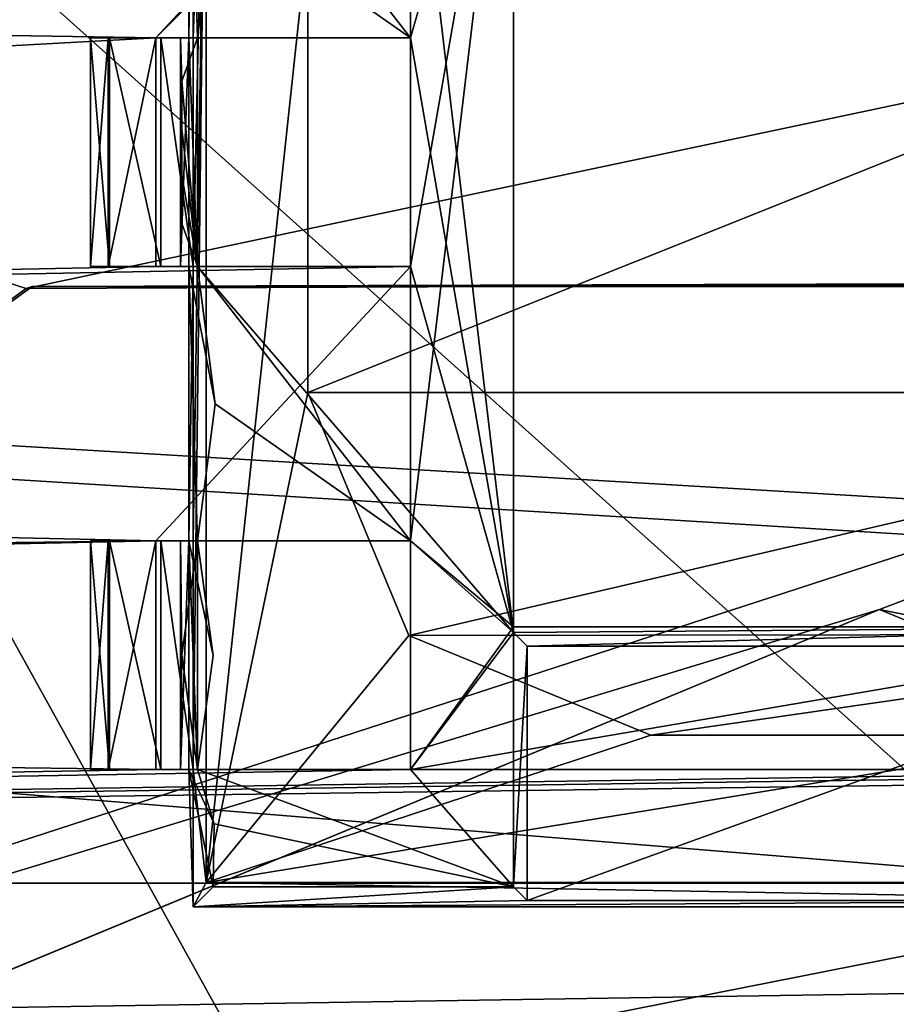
# Model space of a CAD drawing. Header units: millimetres. Extents: x -78 to 78, y -78 to 78.
# Tile 375 of 449: x -1.88 to 0.04, y 64.14 to 66.29. Entities that reach past the tile are written whole.
import ezdxf

# ---------------------------------------------------------------- set-up
doc = ezdxf.new("R2010")
doc.units = ezdxf.units.MM
doc.header["$LTSCALE"] = 41.718519
for name, color, linetype in [('10', 7, 'CONTINUOUS'), ('1745', 7, 'CONTINUOUS'), ('1769', 7, 'CONTINUOUS'), ('1889', 7, 'CONTINUOUS'), ('1890', 7, 'CONTINUOUS'), ('1891', 7, 'CONTINUOUS'), ('262', 7, 'CONTINUOUS'), ('2704', 7, 'CONTINUOUS'), ('271', 7, 'CONTINUOUS'), ('2720', 7, 'CONTINUOUS'), ('2838', 7, 'CONTINUOUS'), ('2859', 7, 'CONTINUOUS'), ('2913', 7, 'CONTINUOUS'), ('2940', 7, 'CONTINUOUS'), ('2942', 7, 'CONTINUOUS'), ('2962', 7, 'CONTINUOUS'), ('2970', 7, 'CONTINUOUS'), ('2986', 7, 'CONTINUOUS'), ('2987', 7, 'CONTINUOUS'), ('2993', 7, 'CONTINUOUS'), ('2995', 7, 'CONTINUOUS'), ('3012', 7, 'CONTINUOUS'), ('3013', 7, 'CONTINUOUS'), ('3014', 7, 'CONTINUOUS'), ('3034', 7, 'CONTINUOUS'), ('3035', 7, 'CONTINUOUS'), ('3036', 7, 'CONTINUOUS'), ('3042', 7, 'CONTINUOUS'), ('3043', 7, 'CONTINUOUS'), ('3060', 7, 'CONTINUOUS'), ('3061', 7, 'CONTINUOUS'), ('3062', 7, 'CONTINUOUS'), ('3063', 7, 'CONTINUOUS'), ('3064', 7, 'CONTINUOUS'), ('3070', 7, 'CONTINUOUS'), ('3071', 7, 'CONTINUOUS'), ('3090', 7, 'CONTINUOUS'), ('3091', 7, 'CONTINUOUS'), ('3092', 7, 'CONTINUOUS'), ('3095', 7, 'CONTINUOUS'), ('3119', 7, 'CONTINUOUS'), ('3120', 7, 'CONTINUOUS'), ('3121', 7, 'CONTINUOUS'), ('6', 7, 'CONTINUOUS')]:
    doc.layers.add(name, color=color, linetype=linetype)

msp = doc.modelspace()

# ---------------------------------------------------------------- linework, layer by layer
at = {"layer": '10', "linetype": 'CONTINUOUS'}
for points in [[(12.1176, 64.5267, -2), (-35.7207, 67.3652, -2), (12.9863, 67.3679, -2), (12.1176, 64.5267, -2)], [(-2.1202, 62.1222, -2), (-35.7207, 67.3652, -2), (0, 63, -2), (-2.1202, 62.1222, -2)], [(0, 63, -2), (-35.7207, 67.3652, -2), (12.2508, 63.4403, -2), (0, 63, -2)], [(-35.7207, 67.3652, -2), (12.1176, 64.5267, -2), (12.5431, 64.3966, -2), (-35.7207, 67.3652, -2)], [(12.2508, 63.4403, -2), (-35.7207, 67.3652, -2), (12.5431, 64.3966, -2), (12.2508, 63.4403, -2)]]:
    msp.add_3dface(points, dxfattribs=at)
at = {"layer": '1745', "linetype": 'CONTINUOUS'}
for points in [[(2.0882, 57.7341, 28.7), (-7.9703, 75.9162, 28.7), (-8.651, 57.1209, 28.7), (2.0882, 57.7341, 28.7)], [(15.8595, 74.6681, 28.7), (-7.9703, 75.9162, 28.7), (2.0882, 57.7341, 28.7), (15.8595, 74.6681, 28.7)]]:
    msp.add_3dface(points, dxfattribs=at)
at = {"layer": '1769', "linetype": 'CONTINUOUS'}
for points in [[(8.0269, 64.9432, 26.2), (-9.0657, 72.8331, 26.2), (-7.8026, 74.2075, 26.2), (8.0269, 64.9432, 26.2)], [(9.0657, 72.8331, 26.2), (8.0269, 64.9432, 26.2), (-7.8026, 74.2075, 26.2), (9.0657, 72.8331, 26.2)], [(-8.0269, 64.9432, 26.2), (-9.0657, 72.8331, 26.2), (5.3362, 59.9118, 26.2), (-8.0269, 64.9432, 26.2)], [(-9.0657, 72.8331, 26.2), (8.0269, 64.9432, 26.2), (7.1402, 62.1851, 26.2), (-9.0657, 72.8331, 26.2)], [(-9.0657, 72.8331, 26.2), (7.1402, 62.1851, 26.2), (5.3362, 59.9118, 26.2), (-9.0657, 72.8331, 26.2)], [(-8.0269, 64.9432, 26.2), (5.3362, 59.9118, 26.2), (2.8537, 58.4236, 26.2), (-8.0269, 64.9432, 26.2)], [(-8.0269, 64.9432, 26.2), (2.8537, 58.4236, 26.2), (-7.1402, 62.1851, 26.2), (-8.0269, 64.9432, 26.2)]]:
    msp.add_3dface(points, dxfattribs=at)
at = {"layer": '1889', "linetype": 'CONTINUOUS'}
for points in [[(0, 65, 10), (-3.5379, 63.5331, 10), (1.9274, 64.6127, 10), (0, 65, 10)], [(-3.5379, 63.5331, 10), (3.5596, 63.5113, 10), (1.9274, 64.6127, 10), (-3.5379, 63.5331, 10)]]:
    msp.add_3dface(points, dxfattribs=at)
at = {"layer": '1890', "linetype": 'CONTINUOUS'}
for points in [[(0, 65, 10), (-3.5365, 63.5339), (-3.5379, 63.5331, 10), (0, 65, 10)], [(0, 65), (-3.5365, 63.5339), (0, 65, 10), (0, 65)]]:
    msp.add_3dface(points, dxfattribs=at)
at = {"layer": '1891', "linetype": 'CONTINUOUS'}
for points in [[(3.5365, 63.5339), (0, 65), (1.9274, 64.6127, 10), (3.5365, 63.5339)], [(0, 65), (0, 65, 10), (1.9274, 64.6127, 10), (0, 65)]]:
    msp.add_3dface(points, dxfattribs=at)
at = {"layer": '262', "linetype": 'CONTINUOUS'}
for points in [[(9, 68, 2), (-9, 68, 2), (-1.8654, 65.7022, 2), (9, 68, 2)], [(-1.8654, 65.7022, 2), (-9, 68, 2), (-4.8502, 63.531, 2), (-1.8654, 65.7022, 2)], [(1.8192, 65.7172, 2), (9, 68, 2), (-1.8654, 65.7022, 2), (1.8192, 65.7172, 2)]]:
    msp.add_3dface(points, dxfattribs=at)
at = {"layer": '2704', "linetype": 'CONTINUOUS'}
for points in [[(-0.8, 67.0377, 21.67), (-1.025, 66.85, 21.67), (-1.5819, 66.25, 21.67), (-0.8, 67.0377, 21.67)], [(-1.025, 66.25, 21.67), (-0.8, 67.0377, 21.67), (-1.5819, 66.25, 21.67), (-1.025, 66.25, 21.67)], [(-0.8, 64.9622, 21.67), (-0.8, 67.0377, 21.67), (-1.025, 65.15, 21.67), (-0.8, 64.9622, 21.67)], [(-1.025, 65.15, 21.67), (-0.8, 67.0377, 21.67), (-1.025, 65.75, 21.67), (-1.025, 65.15, 21.67)], [(-1.025, 65.75, 21.67), (-0.8, 67.0377, 21.67), (-1.025, 66.25, 21.67), (-1.025, 65.75, 21.67)], [(-1.025, 66.85, 21.67), (-21.6345, 66.5724, 21.67), (-1.5819, 66.25, 21.67), (-1.025, 66.85, 21.67)], [(-1.5819, 66.25, 21.67), (-21.6345, 66.5724, 21.67), (-15.9035, 65.4645, 21.67), (-1.5819, 66.25, 21.67)], [(-1.5819, 65.75, 21.67), (-1.5819, 66.25, 21.67), (-15.9035, 65.4645, 21.67), (-1.5819, 65.75, 21.67)], [(-1.5819, 65.15, 21.67), (-1.025, 65.75, 21.67), (-15.9035, 65.4645, 21.67), (-1.5819, 65.15, 21.67)], [(-1.025, 65.75, 21.67), (-1.5819, 65.75, 21.67), (-15.9035, 65.4645, 21.67), (-1.025, 65.75, 21.67)], [(-1.5819, 65.15, 21.67), (-1.025, 65.15, 21.67), (-1.025, 65.75, 21.67), (-1.5819, 65.15, 21.67)], [(-1.5819, 65.15, 21.67), (-15.9035, 65.4645, 21.67), (-15.7741, 64.9815, 21.67), (-1.5819, 65.15, 21.67)], [(-1.5819, 64.65, 21.67), (-1.5819, 65.15, 21.67), (-16.312, 64.8374, 21.67), (-1.5819, 64.65, 21.67)], [(-16.312, 64.8374, 21.67), (-1.5819, 65.15, 21.67), (-15.7741, 64.9815, 21.67), (-16.312, 64.8374, 21.67)], [(-1.025, 64.65, 21.67), (-0.8, 64.9622, 21.67), (-1.025, 65.15, 21.67), (-1.025, 64.65, 21.67)], [(0.8, 64.9622, 21.67), (-0.8, 64.9622, 21.67), (-1.025, 64.65, 21.67), (0.8, 64.9622, 21.67)], [(1.025, 64.65, 21.67), (0.8, 64.9622, 21.67), (-1.025, 64.65, 21.67), (1.025, 64.65, 21.67)], [(-15.6188, 64.402, 21.67), (-1.5819, 64.65, 21.67), (-16.312, 64.8374, 21.67), (-15.6188, 64.402, 21.67)], [(16.312, 64.8374, 21.67), (1.5819, 64.65, 21.67), (-15.6188, 64.402, 21.67), (16.312, 64.8374, 21.67)], [(15.6188, 64.4019, 21.67), (16.312, 64.8374, 21.67), (-15.6188, 64.402, 21.67), (15.6188, 64.4019, 21.67)], [(1.5819, 64.65, 21.67), (1.025, 64.65, 21.67), (-15.6188, 64.402, 21.67), (1.5819, 64.65, 21.67)], [(1.025, 64.65, 21.67), (-1.025, 64.65, 21.67), (-15.6188, 64.402, 21.67), (1.025, 64.65, 21.67)], [(-1.025, 64.65, 21.67), (-1.5819, 64.65, 21.67), (-15.6188, 64.402, 21.67), (-1.025, 64.65, 21.67)], [(-15.4894, 63.919, 21.67), (15.6188, 64.4019, 21.67), (-15.6188, 64.402, 21.67), (-15.4894, 63.919, 21.67)], [(15.4894, 63.919, 21.67), (15.6188, 64.4019, 21.67), (-15.4894, 63.919, 21.67), (15.4894, 63.919, 21.67)]]:
    msp.add_3dface(points, dxfattribs=at)
at = {"layer": '271', "linetype": 'CONTINUOUS'}
for points in [[(-1.8524, 65.7066), (1.8192, 65.7172, 2), (-1.8654, 65.7022, 2), (-1.8524, 65.7066)], [(-1.8524, 65.7066), (1.8524, 65.7066), (1.8192, 65.7172, 2), (-1.8524, 65.7066)], [(-4.8541, 63.5257), (-1.8524, 65.7066), (-4.8502, 63.531, 2), (-4.8541, 63.5257)], [(-1.8524, 65.7066), (-1.8654, 65.7022, 2), (-4.8502, 63.531, 2), (-1.8524, 65.7066)]]:
    msp.add_3dface(points, dxfattribs=at)
at = {"layer": '2720', "linetype": 'CONTINUOUS'}
for points in [[(-21.6495, 66.5675, 20.074), (21.6343, 66.5724, 20.074), (10.8681, 61.5473, 20.074), (-21.6495, 66.5675, 20.074)], [(-10.8403, 61.5523, 20.074), (-21.6495, 66.5675, 20.074), (10.8681, 61.5473, 20.074), (-10.8403, 61.5523, 20.074)]]:
    msp.add_3dface(points, dxfattribs=at)
at = {"layer": '2838', "linetype": 'CONTINUOUS'}
for points in [[(-0.8, 64.9622, 21.67), (0.8, 64.9622, 21.67), (-0.8, 64.95, 21.845), (-0.8, 64.9622, 21.67)], [(-0.8, 64.95, 21.845), (0.8, 64.9622, 21.67), (-0.7703, 64.9202, 22.27), (-0.8, 64.95, 21.845)], [(-0.7703, 64.9202, 22.27), (0.8, 64.9622, 21.67), (0.7703, 64.9202, 22.27), (-0.7703, 64.9202, 22.27)]]:
    msp.add_3dface(points, dxfattribs=at)
at = {"layer": '2859', "linetype": 'CONTINUOUS'}
for points in [[(-0.8, 67.0377, 21.67), (-0.8, 64.9622, 21.67), (-0.8, 67.05, 21.845), (-0.8, 67.0377, 21.67)], [(-0.8, 64.9622, 21.67), (-0.8, 64.95, 21.845), (-0.8, 67.05, 21.845), (-0.8, 64.9622, 21.67)]]:
    msp.add_3dface(points, dxfattribs=at)
at = {"layer": '2913', "linetype": 'CONTINUOUS'}
for points in [[(-0.8, 64.95, 21.845), (-0.7703, 64.9202, 22.27), (-0.8, 64.3937, 21.845), (-0.8, 64.95, 21.845)], [(-0.8, 64.3937, 21.845), (-0.7703, 64.9202, 22.27), (-0.7703, 64.3639, 22.27), (-0.8, 64.3937, 21.845)]]:
    msp.add_3dface(points, dxfattribs=at)
at = {"layer": '2940', "linetype": 'CONTINUOUS'}
for points in [[(-0.8, 67.05, 21.845), (-0.8, 64.95, 21.845), (-1.025, 66.85, 21.845), (-0.8, 67.05, 21.845)], [(-1.4909, 66.85, 21.8612), (-1.025, 66.85, 21.845), (-1.025, 66.25, 21.845), (-1.4909, 66.85, 21.8612)], [(-1.452, 66.55, 21.845), (-1.4909, 66.85, 21.8612), (-1.025, 66.25, 21.845), (-1.452, 66.55, 21.845)], [(-1.025, 66.85, 21.845), (-0.8, 64.95, 21.845), (-1.025, 66.25, 21.845), (-1.025, 66.85, 21.845)], [(-1.4907, 66.25, 21.845), (-1.452, 66.55, 21.845), (-1.025, 66.25, 21.845), (-1.4907, 66.25, 21.845)], [(-1.025, 66.25, 21.845), (-0.8, 64.95, 21.845), (-1.025, 65.75, 21.845), (-1.025, 66.25, 21.845)], [(-0.8, 64.95, 21.845), (-1.025, 65.15, 21.845), (-1.4909, 65.75, 21.845), (-0.8, 64.95, 21.845)], [(-1.025, 65.75, 21.845), (-0.8, 64.95, 21.845), (-1.4909, 65.75, 21.845), (-1.025, 65.75, 21.845)], [(-1.4909, 65.75, 21.845), (-1.025, 65.15, 21.845), (-1.452, 65.45, 21.845), (-1.4909, 65.75, 21.845)], [(-1.452, 65.45, 21.845), (-1.025, 65.15, 21.845), (-1.4907, 65.15, 21.845), (-1.452, 65.45, 21.845)], [(-1.025, 65.15, 21.845), (-0.8, 64.95, 21.845), (-1.025, 64.65, 21.845), (-1.025, 65.15, 21.845)], [(-1.025, 64.65, 21.845), (-0.8, 64.95, 21.845), (-0.8, 64.3937, 21.845), (-1.025, 64.65, 21.845)], [(-1.4909, 64.65, 21.845), (-1.025, 64.65, 21.845), (-0.8, 64.3937, 21.845), (-1.4909, 64.65, 21.845)], [(-1.4541, 64.5311, 21.845), (-1.4909, 64.65, 21.845), (-0.8, 64.3937, 21.845), (-1.4541, 64.5311, 21.845)], [(-1.4563, 64.3937, 21.845), (-1.4541, 64.5311, 21.845), (-0.8, 64.3937, 21.845), (-1.4563, 64.3937, 21.845)]]:
    msp.add_3dface(points, dxfattribs=at)
at = {"layer": '2942', "linetype": 'CONTINUOUS'}
for points in [[(-0.7703, 64.9202, 22.27), (0.7703, 64.9202, 22.27), (-0.7703, 64.3639, 22.27), (-0.7703, 64.9202, 22.27)], [(0.7703, 64.9202, 22.27), (0.7703, 64.3639, 22.27), (-0.7703, 64.3639, 22.27), (0.7703, 64.9202, 22.27)]]:
    msp.add_3dface(points, dxfattribs=at)
at = {"layer": '2962', "linetype": 'CONTINUOUS'}
for points in [[(-1.4909, 64.65, 21.845), (-1.725, 64.65, 21.896), (-1.6862, 64.65, 21.7623), (-1.4909, 64.65, 21.845)], [(-1.725, 64.65, 21.896), (-1.4909, 64.65, 21.845), (-1.5281, 64.65, 22.1542), (-1.725, 64.65, 21.896)], [(-1.725, 64.65, 22.421), (-1.725, 64.65, 21.896), (-1.5281, 64.65, 22.1542), (-1.725, 64.65, 22.421)], [(-1.6828, 64.65, 22.5598), (-1.725, 64.65, 22.421), (-1.5099, 64.65, 22.4493), (-1.6828, 64.65, 22.5598)], [(-1.5099, 64.65, 22.4493), (-1.725, 64.65, 22.421), (-1.5281, 64.65, 22.1542), (-1.5099, 64.65, 22.4493)], [(-1.5819, 64.65, 21.67), (-1.025, 64.65, 21.845), (-1.6862, 64.65, 21.7623), (-1.5819, 64.65, 21.67)], [(-1.025, 64.65, 21.845), (-1.4909, 64.65, 21.845), (-1.6862, 64.65, 21.7623), (-1.025, 64.65, 21.845)], [(-1.5707, 64.65, 22.652), (-1.6828, 64.65, 22.5598), (-1.5, 64.65, 22.6698), (-1.5707, 64.65, 22.652)], [(-1.5, 64.65, 22.6698), (-1.6828, 64.65, 22.5598), (-1.5099, 64.65, 22.4493), (-1.5, 64.65, 22.6698)], [(-1.5819, 64.65, 21.67), (-1.025, 64.65, 21.67), (-1.025, 64.65, 21.845), (-1.5819, 64.65, 21.67)]]:
    msp.add_3dface(points, dxfattribs=at)
at = {"layer": '2970', "linetype": 'CONTINUOUS'}
for points in [[(-1.025, 64.65, 21.67), (-1.025, 65.15, 21.67), (-1.025, 64.65, 21.845), (-1.025, 64.65, 21.67)], [(-1.025, 65.15, 21.67), (-1.025, 65.15, 21.845), (-1.025, 64.65, 21.845), (-1.025, 65.15, 21.67)]]:
    msp.add_3dface(points, dxfattribs=at)
at = {"layer": '2986', "linetype": 'CONTINUOUS'}
for points in [[(-1.725, 66.25, 21.896), (-1.6861, 66.25, 21.7623), (-1.725, 65.75, 21.896), (-1.725, 66.25, 21.896)], [(-1.725, 65.75, 21.896), (-1.6861, 66.25, 21.7623), (-1.6862, 65.75, 21.7623), (-1.725, 65.75, 21.896)], [(-1.5819, 66.25, 21.67), (-1.5819, 65.75, 21.67), (-1.6862, 65.75, 21.7623), (-1.5819, 66.25, 21.67)], [(-1.6861, 66.25, 21.7623), (-1.5819, 66.25, 21.67), (-1.6862, 65.75, 21.7623), (-1.6861, 66.25, 21.7623)]]:
    msp.add_3dface(points, dxfattribs=at)
at = {"layer": '2987', "linetype": 'CONTINUOUS'}
for points in [[(-1.725, 65.15, 21.896), (-1.6861, 65.15, 21.7623), (-1.725, 64.65, 21.896), (-1.725, 65.15, 21.896)], [(-1.725, 64.65, 21.896), (-1.6861, 65.15, 21.7623), (-1.6862, 64.65, 21.7623), (-1.725, 64.65, 21.896)], [(-1.5819, 65.15, 21.67), (-1.5819, 64.65, 21.67), (-1.6862, 64.65, 21.7623), (-1.5819, 65.15, 21.67)], [(-1.6861, 65.15, 21.7623), (-1.5819, 65.15, 21.67), (-1.6862, 64.65, 21.7623), (-1.6861, 65.15, 21.7623)]]:
    msp.add_3dface(points, dxfattribs=at)
at = {"layer": '2993', "linetype": 'CONTINUOUS'}
for points in [[(-1.5, 64.35, 22.67), (-1.5, 64.35, 22.47), (1.5, 64.35, 22.47), (-1.5, 64.35, 22.67)], [(1.5, 64.35, 22.67), (-1.5, 64.35, 22.67), (1.5, 64.35, 22.47), (1.5, 64.35, 22.67)]]:
    msp.add_3dface(points, dxfattribs=at)
at = {"layer": '2995', "linetype": 'CONTINUOUS'}
for points in [[(-1.4563, 64.3937, 21.845), (-0.8, 64.3937, 21.845), (-1.5, 64.35, 22.47), (-1.4563, 64.3937, 21.845)], [(-1.5, 64.35, 22.47), (-0.8, 64.3937, 21.845), (-0.7703, 64.3639, 22.27), (-1.5, 64.35, 22.47)], [(1.5, 64.35, 22.47), (-1.5, 64.35, 22.47), (0.7703, 64.3639, 22.27), (1.5, 64.35, 22.47)], [(0.7703, 64.3639, 22.27), (-1.5, 64.35, 22.47), (-0.7703, 64.3639, 22.27), (0.7703, 64.3639, 22.27)]]:
    msp.add_3dface(points, dxfattribs=at)
at = {"layer": '3012', "linetype": 'CONTINUOUS'}
for points in [[(-1.5281, 66.25, 22.1568), (-1.4907, 66.25, 21.845), (-1.725, 66.25, 21.896), (-1.5281, 66.25, 22.1568)], [(-1.725, 66.25, 21.896), (-1.4907, 66.25, 21.845), (-1.6861, 66.25, 21.7623), (-1.725, 66.25, 21.896)], [(-1.5099, 66.25, 22.4513), (-1.5281, 66.25, 22.1568), (-1.725, 66.25, 22.421), (-1.5099, 66.25, 22.4513)], [(-1.6828, 66.25, 22.5598), (-1.5099, 66.25, 22.4513), (-1.725, 66.25, 22.421), (-1.6828, 66.25, 22.5598)], [(-1.725, 66.25, 22.421), (-1.5281, 66.25, 22.1568), (-1.725, 66.25, 21.896), (-1.725, 66.25, 22.421)], [(-1.025, 66.25, 21.67), (-1.5819, 66.25, 21.67), (-1.6861, 66.25, 21.7623), (-1.025, 66.25, 21.67)], [(-1.025, 66.25, 21.845), (-1.025, 66.25, 21.67), (-1.6861, 66.25, 21.7623), (-1.025, 66.25, 21.845)], [(-1.4907, 66.25, 21.845), (-1.025, 66.25, 21.845), (-1.6861, 66.25, 21.7623), (-1.4907, 66.25, 21.845)], [(-1.5707, 66.25, 22.652), (-1.5099, 66.25, 22.4513), (-1.6828, 66.25, 22.5598), (-1.5707, 66.25, 22.652)], [(-1.5, 66.25, 22.6698), (-1.5099, 66.25, 22.4513), (-1.5707, 66.25, 22.652), (-1.5, 66.25, 22.6698)]]:
    msp.add_3dface(points, dxfattribs=at)
at = {"layer": '3013', "linetype": 'CONTINUOUS'}
for points in [[(-1.4909, 65.75, 21.845), (-1.725, 65.75, 21.896), (-1.6862, 65.75, 21.7623), (-1.4909, 65.75, 21.845)], [(-1.725, 65.75, 21.896), (-1.4909, 65.75, 21.845), (-1.5281, 65.75, 22.1552), (-1.725, 65.75, 21.896)], [(-1.725, 65.75, 22.421), (-1.725, 65.75, 21.896), (-1.5281, 65.75, 22.1552), (-1.725, 65.75, 22.421)], [(-1.6828, 65.75, 22.5598), (-1.725, 65.75, 22.421), (-1.5099, 65.75, 22.4513), (-1.6828, 65.75, 22.5598)], [(-1.5099, 65.75, 22.4513), (-1.725, 65.75, 22.421), (-1.5281, 65.75, 22.1552), (-1.5099, 65.75, 22.4513)], [(-1.5819, 65.75, 21.67), (-1.025, 65.75, 21.845), (-1.6862, 65.75, 21.7623), (-1.5819, 65.75, 21.67)], [(-1.025, 65.75, 21.845), (-1.4909, 65.75, 21.845), (-1.6862, 65.75, 21.7623), (-1.025, 65.75, 21.845)], [(-1.5, 65.75, 22.6698), (-1.5707, 65.75, 22.652), (-1.6828, 65.75, 22.5598), (-1.5, 65.75, 22.6698)], [(-1.5, 65.75, 22.6698), (-1.6828, 65.75, 22.5598), (-1.5099, 65.75, 22.4513), (-1.5, 65.75, 22.6698)], [(-1.5819, 65.75, 21.67), (-1.025, 65.75, 21.67), (-1.025, 65.75, 21.845), (-1.5819, 65.75, 21.67)]]:
    msp.add_3dface(points, dxfattribs=at)
at = {"layer": '3014', "linetype": 'CONTINUOUS'}
for points in [[(-1.5281, 65.15, 22.1557), (-1.4907, 65.15, 21.845), (-1.725, 65.15, 21.896), (-1.5281, 65.15, 22.1557)], [(-1.725, 65.15, 21.896), (-1.4907, 65.15, 21.845), (-1.6861, 65.15, 21.7623), (-1.725, 65.15, 21.896)], [(-1.5099, 65.15, 22.4493), (-1.5281, 65.15, 22.1557), (-1.725, 65.15, 22.421), (-1.5099, 65.15, 22.4493)], [(-1.725, 65.15, 22.421), (-1.5281, 65.15, 22.1557), (-1.725, 65.15, 21.896), (-1.725, 65.15, 22.421)], [(-1.6828, 65.15, 22.5598), (-1.5099, 65.15, 22.4493), (-1.725, 65.15, 22.421), (-1.6828, 65.15, 22.5598)], [(-1.025, 65.15, 21.67), (-1.5819, 65.15, 21.67), (-1.6861, 65.15, 21.7623), (-1.025, 65.15, 21.67)], [(-1.025, 65.15, 21.845), (-1.025, 65.15, 21.67), (-1.6861, 65.15, 21.7623), (-1.025, 65.15, 21.845)], [(-1.4907, 65.15, 21.845), (-1.025, 65.15, 21.845), (-1.6861, 65.15, 21.7623), (-1.4907, 65.15, 21.845)], [(-1.5707, 65.15, 22.652), (-1.5099, 65.15, 22.4493), (-1.6828, 65.15, 22.5598), (-1.5707, 65.15, 22.652)], [(-1.5, 65.15, 22.6698), (-1.5099, 65.15, 22.4493), (-1.5707, 65.15, 22.652), (-1.5, 65.15, 22.6698)]]:
    msp.add_3dface(points, dxfattribs=at)
at = {"layer": '3034', "linetype": 'CONTINUOUS'}
for points in [[(-1.025, 65.75, 21.67), (-1.025, 66.25, 21.67), (-1.025, 65.75, 21.845), (-1.025, 65.75, 21.67)], [(-1.025, 66.25, 21.67), (-1.025, 66.25, 21.845), (-1.025, 65.75, 21.845), (-1.025, 66.25, 21.67)]]:
    msp.add_3dface(points, dxfattribs=at)
at = {"layer": '3035', "linetype": 'CONTINUOUS'}
for points in [[(-1.4907, 65.15, 21.845), (-1.5281, 65.15, 22.1557), (-1.525, 64.9, 21.9003), (-1.4907, 65.15, 21.845)], [(-1.5281, 65.15, 22.1557), (-1.5099, 65.15, 22.4493), (-1.5281, 64.65, 22.1542), (-1.5281, 65.15, 22.1557)], [(-1.525, 64.9, 21.9003), (-1.5281, 65.15, 22.1557), (-1.5281, 64.65, 22.1542), (-1.525, 64.9, 21.9003)], [(-1.5099, 65.15, 22.4493), (-1.5099, 64.65, 22.4493), (-1.5281, 64.65, 22.1542), (-1.5099, 65.15, 22.4493)], [(-1.4909, 64.65, 21.845), (-1.525, 64.9, 21.9003), (-1.5281, 64.65, 22.1542), (-1.4909, 64.65, 21.845)]]:
    msp.add_3dface(points, dxfattribs=at)
at = {"layer": '3036', "linetype": 'CONTINUOUS'}
for points in [[(-1.725, 65.15, 22.421), (-1.725, 65.15, 21.896), (-1.725, 64.65, 22.421), (-1.725, 65.15, 22.421)], [(-1.725, 65.15, 21.896), (-1.725, 64.65, 21.896), (-1.725, 64.65, 22.421), (-1.725, 65.15, 21.896)]]:
    msp.add_3dface(points, dxfattribs=at)
at = {"layer": '3042', "linetype": 'CONTINUOUS'}
for points in [[(-1.4721, 64.4029, 23.47), (-1.5, 64.35, 22.67), (1.5, 64.35, 22.67), (-1.4721, 64.4029, 23.47)], [(1.4721, 64.4029, 23.47), (-1.4721, 64.4029, 23.47), (1.5, 64.35, 22.67), (1.4721, 64.4029, 23.47)]]:
    msp.add_3dface(points, dxfattribs=at)
at = {"layer": '3043', "linetype": 'CONTINUOUS'}
for points in [[(-1.452, 66.55, 21.845), (-1.4907, 66.25, 21.845), (-1.5099, 66.85, 22.4493), (-1.452, 66.55, 21.845)], [(-1.5099, 66.85, 22.4493), (-1.4907, 66.25, 21.845), (-1.5099, 66.25, 22.4513), (-1.5099, 66.85, 22.4493)], [(-1.4907, 66.25, 21.845), (-1.4909, 65.75, 21.845), (-1.5099, 66.25, 22.4513), (-1.4907, 66.25, 21.845)], [(-1.5099, 66.25, 22.4513), (-1.4909, 65.75, 21.845), (-1.5099, 65.75, 22.4513), (-1.5099, 66.25, 22.4513)], [(-1.4909, 65.75, 21.845), (-1.452, 65.45, 21.845), (-1.5099, 65.75, 22.4513), (-1.4909, 65.75, 21.845)], [(-1.452, 65.45, 21.845), (-1.4907, 65.15, 21.845), (-1.5099, 65.75, 22.4513), (-1.452, 65.45, 21.845)], [(-1.4907, 65.15, 21.845), (-1.5099, 65.15, 22.4493), (-1.5099, 65.75, 22.4513), (-1.4907, 65.15, 21.845)], [(-1.4909, 64.65, 21.845), (-1.5099, 65.15, 22.4493), (-1.4566, 64.8997, 21.8495), (-1.4909, 64.65, 21.845)], [(-1.5099, 65.15, 22.4493), (-1.4909, 64.65, 21.845), (-1.5099, 64.65, 22.4493), (-1.5099, 65.15, 22.4493)], [(-1.5099, 65.15, 22.4493), (-1.4907, 65.15, 21.845), (-1.4566, 64.8997, 21.8495), (-1.5099, 65.15, 22.4493)], [(-1.4909, 64.65, 21.845), (-1.4541, 64.5311, 21.845), (-1.5099, 64.65, 22.4493), (-1.4909, 64.65, 21.845)], [(-1.4541, 64.5311, 21.845), (-1.4563, 64.3937, 21.845), (-1.5099, 64.65, 22.4493), (-1.4541, 64.5311, 21.845)], [(-1.5099, 64.65, 22.4493), (-1.4563, 64.3937, 21.845), (-1.5, 64.35, 22.47), (-1.5099, 64.65, 22.4493)]]:
    msp.add_3dface(points, dxfattribs=at)
at = {"layer": '3060', "linetype": 'CONTINUOUS'}
for points in [[(-1.5, 66.25, 22.6698), (-1.5, 66.85, 22.6698), (-1.5099, 66.25, 22.4513), (-1.5, 66.25, 22.6698)], [(-1.5, 66.85, 22.6698), (-1.5099, 66.85, 22.4493), (-1.5099, 66.25, 22.4513), (-1.5, 66.85, 22.6698)]]:
    msp.add_3dface(points, dxfattribs=at)
at = {"layer": '3061', "linetype": 'CONTINUOUS'}
for points in [[(-1.725, 66.25, 22.421), (-1.725, 66.25, 21.896), (-1.725, 65.75, 22.421), (-1.725, 66.25, 22.421)], [(-1.725, 66.25, 21.896), (-1.725, 65.75, 21.896), (-1.725, 65.75, 22.421), (-1.725, 66.25, 21.896)]]:
    msp.add_3dface(points, dxfattribs=at)
at = {"layer": '3062', "linetype": 'CONTINUOUS'}
for points in [[(-1.4909, 64.65, 21.845), (-1.4907, 65.15, 21.845), (-1.525, 64.9, 21.9003), (-1.4909, 64.65, 21.845)], [(-1.4907, 65.15, 21.845), (-1.4909, 64.65, 21.845), (-1.4566, 64.8997, 21.8495), (-1.4907, 65.15, 21.845)]]:
    msp.add_3dface(points, dxfattribs=at)
at = {"layer": '3063', "linetype": 'CONTINUOUS'}
for points in [[(-1.6828, 65.15, 22.5598), (-1.725, 65.15, 22.421), (-1.6828, 64.65, 22.5598), (-1.6828, 65.15, 22.5598)], [(-1.725, 65.15, 22.421), (-1.725, 64.65, 22.421), (-1.6828, 64.65, 22.5598), (-1.725, 65.15, 22.421)], [(-1.5707, 65.15, 22.652), (-1.6828, 65.15, 22.5598), (-1.5707, 64.65, 22.652), (-1.5707, 65.15, 22.652)], [(-1.5707, 64.65, 22.652), (-1.6828, 65.15, 22.5598), (-1.6828, 64.65, 22.5598), (-1.5707, 64.65, 22.652)]]:
    msp.add_3dface(points, dxfattribs=at)
at = {"layer": '3064', "linetype": 'CONTINUOUS'}
for points in [[(-1.5099, 65.15, 22.4493), (-1.5, 65.15, 22.6698), (-1.5, 65.75, 22.6698), (-1.5099, 65.15, 22.4493)], [(-1.5099, 65.15, 22.4493), (-1.5, 65.75, 22.6698), (-1.5099, 65.75, 22.4513), (-1.5099, 65.15, 22.4493)]]:
    msp.add_3dface(points, dxfattribs=at)
at = {"layer": '3070', "linetype": 'CONTINUOUS'}
for points in [[(-1.5, 64.65, 22.6698), (-1.5099, 64.65, 22.4493), (-1.5, 64.35, 22.47), (-1.5, 64.65, 22.6698)], [(-1.5, 64.35, 22.67), (-1.5, 64.65, 22.6698), (-1.5, 64.35, 22.47), (-1.5, 64.35, 22.67)]]:
    msp.add_3dface(points, dxfattribs=at)
at = {"layer": '3071', "linetype": 'CONTINUOUS'}
for points in [[(-1.4909, 65.75, 21.845), (-1.4907, 66.25, 21.845), (-1.525, 66.1558, 21.8993), (-1.4909, 65.75, 21.845)], [(-1.525, 66.0504, 21.896), (-1.4909, 65.75, 21.845), (-1.525, 66.1558, 21.8993), (-1.525, 66.0504, 21.896)], [(-1.525, 65.95, 21.896), (-1.4909, 65.75, 21.845), (-1.525, 66.0504, 21.896), (-1.525, 65.95, 21.896)], [(-1.525, 65.8445, 21.8993), (-1.4909, 65.75, 21.845), (-1.525, 65.95, 21.896), (-1.525, 65.8445, 21.8993)]]:
    msp.add_3dface(points, dxfattribs=at)
at = {"layer": '3090', "linetype": 'CONTINUOUS'}
for points in [[(-1.5, 65.15, 22.6698), (-1.5, 64.65, 22.6698), (-1.4721, 67.0282, 23.47), (-1.5, 65.15, 22.6698)], [(-1.5, 65.15, 22.6698), (-1.4721, 67.0282, 23.47), (-1.5, 65.75, 22.6698), (-1.5, 65.15, 22.6698)], [(-1.4721, 67.0282, 23.47), (-1.5, 64.65, 22.6698), (-1.4721, 64.4029, 23.47), (-1.4721, 67.0282, 23.47)], [(-1.5, 65.75, 22.6698), (-1.4721, 67.0282, 23.47), (-1.5, 66.25, 22.6698), (-1.5, 65.75, 22.6698)], [(-1.5, 66.25, 22.6698), (-1.4721, 67.0282, 23.47), (-1.5, 66.85, 22.6698), (-1.5, 66.25, 22.6698)], [(-1.4721, 64.4029, 23.47), (-1.5, 64.65, 22.6698), (-1.5, 64.35, 22.67), (-1.4721, 64.4029, 23.47)]]:
    msp.add_3dface(points, dxfattribs=at)
at = {"layer": '3091', "linetype": 'CONTINUOUS'}
for points in [[(-1.5, 65.15, 22.6698), (-1.5707, 65.15, 22.652), (-1.5, 64.65, 22.6698), (-1.5, 65.15, 22.6698)], [(-1.5707, 65.15, 22.652), (-1.5707, 64.65, 22.652), (-1.5, 64.65, 22.6698), (-1.5707, 65.15, 22.652)]]:
    msp.add_3dface(points, dxfattribs=at)
at = {"layer": '3092', "linetype": 'CONTINUOUS'}
for points in [[(-1.5, 66.25, 22.6698), (-1.5707, 66.25, 22.652), (-1.5, 65.75, 22.6698), (-1.5, 66.25, 22.6698)], [(-1.5707, 66.25, 22.652), (-1.5707, 65.75, 22.652), (-1.5, 65.75, 22.6698), (-1.5707, 66.25, 22.652)]]:
    msp.add_3dface(points, dxfattribs=at)
at = {"layer": '3095', "linetype": 'CONTINUOUS'}
for points in [[(-1.4907, 66.25, 21.845), (-1.5281, 66.25, 22.1568), (-1.525, 66.1558, 21.8993), (-1.4907, 66.25, 21.845)], [(-1.5281, 66.25, 22.1568), (-1.5099, 66.25, 22.4513), (-1.5281, 65.75, 22.1552), (-1.5281, 66.25, 22.1568)], [(-1.5099, 66.25, 22.4513), (-1.5099, 65.75, 22.4513), (-1.5281, 65.75, 22.1552), (-1.5099, 66.25, 22.4513)], [(-1.5281, 66.25, 22.1568), (-1.5281, 65.75, 22.1552), (-1.525, 66.1558, 21.8993), (-1.5281, 66.25, 22.1568)], [(-1.5281, 65.75, 22.1552), (-1.525, 65.8445, 21.8993), (-1.525, 66.1558, 21.8993), (-1.5281, 65.75, 22.1552)], [(-1.525, 65.8445, 21.8993), (-1.525, 65.95, 21.896), (-1.525, 66.1558, 21.8993), (-1.525, 65.8445, 21.8993)], [(-1.525, 65.95, 21.896), (-1.525, 66.0504, 21.896), (-1.525, 66.1558, 21.8993), (-1.525, 65.95, 21.896)], [(-1.5281, 65.75, 22.1552), (-1.4909, 65.75, 21.845), (-1.525, 65.8445, 21.8993), (-1.5281, 65.75, 22.1552)]]:
    msp.add_3dface(points, dxfattribs=at)
at = {"layer": '3119', "linetype": 'CONTINUOUS'}
for points in [[(-1.4721, 67.0282, 23.47), (-1.4721, 64.4029, 23.47), (-1.25, 66.475, 23.47), (-1.4721, 67.0282, 23.47)], [(-1.25, 66.475, 23.47), (-1.4721, 64.4029, 23.47), (-1.25, 65.475, 23.47), (-1.25, 66.475, 23.47)], [(-1.25, 65.475, 23.47), (-1.4721, 64.4029, 23.47), (-1.029, 64.9433, 23.47), (-1.25, 65.475, 23.47)], [(-1.029, 64.9433, 23.47), (-1.4721, 64.4029, 23.47), (-0.5, 64.725, 23.47), (-1.029, 64.9433, 23.47)], [(-1.4721, 64.4029, 23.47), (1.4721, 64.4029, 23.47), (0.5, 64.725, 23.47), (-1.4721, 64.4029, 23.47)], [(-0.5, 64.725, 23.47), (-1.4721, 64.4029, 23.47), (0.5, 64.725, 23.47), (-0.5, 64.725, 23.47)]]:
    msp.add_3dface(points, dxfattribs=at)
at = {"layer": '3120', "linetype": 'CONTINUOUS'}
for points in [[(-1.6828, 66.25, 22.5598), (-1.725, 66.25, 22.421), (-1.6828, 65.75, 22.5598), (-1.6828, 66.25, 22.5598)], [(-1.725, 66.25, 22.421), (-1.725, 65.75, 22.421), (-1.6828, 65.75, 22.5598), (-1.725, 66.25, 22.421)], [(-1.5707, 66.25, 22.652), (-1.6828, 66.25, 22.5598), (-1.5707, 65.75, 22.652), (-1.5707, 66.25, 22.652)], [(-1.5707, 65.75, 22.652), (-1.6828, 66.25, 22.5598), (-1.6828, 65.75, 22.5598), (-1.5707, 65.75, 22.652)]]:
    msp.add_3dface(points, dxfattribs=at)
at = {"layer": '3121', "linetype": 'CONTINUOUS'}
for points in [[(-1.25, 66.475, 23.47), (-1.25, 65.475, 23.47), (1.25, 66.475, 23.47), (-1.25, 66.475, 23.47)], [(-1.25, 65.475, 23.47), (1.25, 65.475, 23.47), (1.25, 66.475, 23.47), (-1.25, 65.475, 23.47)], [(-1.25, 65.475, 23.47), (-1.029, 64.9433, 23.47), (1.25, 65.475, 23.47), (-1.25, 65.475, 23.47)], [(-1.029, 64.9433, 23.47), (1.0317, 64.946, 23.47), (1.25, 65.475, 23.47), (-1.029, 64.9433, 23.47)], [(-1.029, 64.9433, 23.47), (-0.5, 64.725, 23.47), (1.0317, 64.946, 23.47), (-1.029, 64.9433, 23.47)], [(-0.5, 64.725, 23.47), (0.5, 64.725, 23.47), (1.0317, 64.946, 23.47), (-0.5, 64.725, 23.47)]]:
    msp.add_3dface(points, dxfattribs=at)
at = {"layer": '6', "linetype": 'CONTINUOUS'}
for points in [[(-1.8524, 65.7066), (-4.8541, 63.5257), (1.8524, 65.7066), (-1.8524, 65.7066)], [(1.8524, 65.7066), (-4.8541, 63.5257), (0, 65), (1.8524, 65.7066)], [(1.8524, 65.7066), (0, 65), (3.5365, 63.5339), (1.8524, 65.7066)], [(0, 65), (-4.8541, 63.5257), (-3.5365, 63.5339), (0, 65)]]:
    msp.add_3dface(points, dxfattribs=at)

doc.saveas('drawing.dxf')
